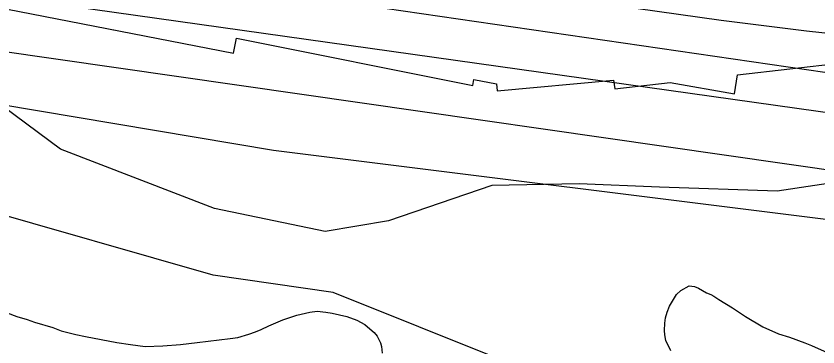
# Model space of a CAD drawing. Extents: x 3281947 to 3319794, y 715894 to 741249.
# Drawn here: x 3298618.1 to 3299087.2, y 727373.4 to 727566.6 of the extents above; entities that cross this region are included whole.
import ezdxf

# ---------------------------------------------------------------- set-up
doc = ezdxf.new("R2010")
doc.units = 0
for name, color, linetype in [('V-ROAD-CNTR', 7, 'Continuous'), ('V-RRAP-RVMT', 7, 'Continuous'), ('V-SITE-VEGE', 7, 'Continuous'), ('V-TOPO-DPTH', 7, 'Continuous'), ('V-TOPO-MAJR', 7, 'Continuous'), ('V-TOPO-MINR', 7, 'Continuous'), ('V-WETL-SWMP', 7, 'Continuous')]:
    doc.layers.add(name, color=color, linetype=linetype)

msp = doc.modelspace()

# ---------------------------------------------------------------- linework, layer by layer
at = {"layer": 'V-ROAD-CNTR'}
msp.add_lwpolyline([(3299107.31, 727470.94), (3299063.38, 727464.29), (3298994.49, 727466.7), (3298947.45, 727468.58), (3298896.35, 727467.7), (3298836.05, 727447.03), (3298798.89, 727440.8), (3298734.28, 727454.25), (3298644.03, 727488.91), (3298610.7, 727513.58), (3298541.45, 727553.09), (3298472.28, 727581.57), (3298420.91, 727594.24), (3298382.36, 727596.59), (3298349.24, 727593.7)], dxfattribs=at)
at = {"layer": 'V-RRAP-RVMT'}
msp.add_lwpolyline([(3298082.89, 727718.68), (3298211.87, 727679.63), (3298210.61, 727674.63), (3298340.3, 727638.42), (3298340.45, 727638.9), (3298470.34, 727608.52), (3298468.71, 727599.08), (3298605.05, 727573.17), (3298604.89, 727572.23), (3298745.38, 727544.9), (3298747.16, 727553.78), (3298885.22, 727526.14), (3298885.93, 727529.57), (3298899.08, 727527), (3298899.59, 727523.03), (3298967.61, 727529.2), (3298968.29, 727524.15), (3299000.78, 727527.85), (3299038.26, 727521.29), (3299040.2, 727532.34), (3299101.3, 727539.3)], dxfattribs=at)
at = {"layer": 'V-SITE-VEGE'}
for points in [[(3299001.08, 727371.15), (3298998.17, 727377.12), (3298997.6, 727380.5), (3298997.43, 727383.08), (3298997.66, 727387.24), (3298998.09, 727390.41), (3298998.91, 727393.77), (3299000.33, 727397.13), (3299004.36, 727404.03), (3299006.96, 727406.39), (3299011.93, 727409.12), (3299014.91, 727408.69), (3299017.27, 727407.68), (3299022.01, 727405.06), (3299024.58, 727404.05), (3299026.35, 727403.04), (3299029.11, 727401.04), (3299037.2, 727396.2), (3299044.88, 727391.18), (3299054.94, 727385.14), (3299064.02, 727381.09), (3299070.55, 727379.05), (3299079.44, 727375.8), (3299083.39, 727374.18), (3299094.25, 727369.32)], [(3298596.31, 727399.58), (3298618.64, 727391.24), (3298624.57, 727389.41), (3298628.91, 727387.78), (3298639.59, 727384.71), (3298644.53, 727382.89), (3298653.03, 727380.63), (3298658.77, 727379.39), (3298676.98, 727376.05), (3298685.1, 727374.79), (3298693.62, 727373.72), (3298703.93, 727374.02), (3298714.24, 727374.72), (3298723.97, 727376.02), (3298743.42, 727378.23), (3298747.79, 727378.98), (3298754.35, 727380.9), (3298758.12, 727382.26), (3298761.51, 727383.61), (3298765.89, 727385.76), (3298774.25, 727389.25), (3298782.4, 727391.95), (3298789.95, 727393.67), (3298794.31, 727394.22), (3298799.27, 727393.78), (3298803.03, 727393.15), (3298811.53, 727391.1)], [(3298811.53, 727391.1), (3298817.46, 727389.06), (3298822.2, 727386.44), (3298825.15, 727384.03), (3298827.51, 727381.83), (3298829.28, 727379.64), (3298831.22, 727375.85), (3298831.8, 727373.67), (3298832.36, 727369.69)]]:
    msp.add_lwpolyline(points, dxfattribs=at)
at = {"layer": 'V-TOPO-DPTH'}
msp.add_lwpolyline([(3297607.7, 727942.66), (3297690.33, 727912.02), (3297780.22, 727878.58), (3297870.06, 727845), (3297959.82, 727811.2), (3298049.53, 727777.27), (3298269.68, 727693.71), (3298278.04, 727690.53), (3298286.39, 727687.34), (3298294.74, 727684.14), (3298303.08, 727680.93), (3298311.47, 727677.85), (3298319.91, 727674.93), (3298328.43, 727672.27), (3298337.01, 727669.78), (3298340.52, 727668.81), (3298350.94, 727666.16), (3298361.41, 727663.76), (3298371.96, 727661.74), (3298382.56, 727659.97), (3298980.73, 727571.22), (3299030.57, 727564.28), (3299080.48, 727557.94), (3299130.5, 727552.49)], dxfattribs=at)
at = {"layer": 'V-TOPO-MAJR'}
msp.add_lwpolyline([(3298141.7, 727657.99), (3298165.78, 727649.41), (3298189.9, 727640.95), (3298214.08, 727632.67), (3298238.31, 727624.51), (3298272.92, 727612.99), (3298302.68, 727603.41), (3298332.56, 727594.23), (3298362.61, 727585.64), (3298392.79, 727577.45), (3299424.68, 727429.3)], dxfattribs=at)
at = {"layer": 'V-TOPO-MINR'}
for points in [[(3297607.7, 727942.66), (3297690.33, 727912.02), (3297780.22, 727878.58), (3297870.06, 727845), (3297959.82, 727811.2), (3298049.53, 727777.27), (3298269.68, 727693.71), (3298278.04, 727690.53), (3298286.39, 727687.34), (3298294.74, 727684.14), (3298303.08, 727680.93), (3298311.47, 727677.85), (3298319.91, 727674.93), (3298328.43, 727672.27), (3298337.01, 727669.78), (3298340.52, 727668.81), (3298350.94, 727666.16), (3298361.41, 727663.76), (3298371.96, 727661.74), (3298382.56, 727659.97), (3298980.73, 727571.22), (3299030.57, 727564.28), (3299080.48, 727557.94), (3299130.5, 727552.49)], [(3297443.56, 727921.64), (3297817.57, 727801.23), (3297862.11, 727786.64), (3297906.55, 727771.74), (3297950.83, 727756.38), (3297995.01, 727740.71), (3298039.14, 727724.93), (3298083.33, 727709.3), (3298127.6, 727693.89), (3298171.93, 727678.63), (3298311.9, 727630.85), (3298327.78, 727625.59), (3298343.72, 727620.55), (3298359.75, 727615.8), (3298375.85, 727611.26), (3299361.88, 727472.57)], [(3297582.16, 727917.5), (3297648.16, 727894.86), (3297714.07, 727871.93), (3297779.82, 727848.57), (3297845.46, 727824.92), (3297911.06, 727801.11), (3297976.68, 727777.37), (3298042.34, 727753.75), (3298108.02, 727730.19), (3298344.57, 727645.6), (3298348.83, 727644.12), (3298353.1, 727642.69), (3298357.4, 727641.34), (3298361.71, 727640.03), (3299209.17, 727516.66)], [(3297245.98, 727842.49), (3298272.09, 727580.27), (3298276.21, 727579.16), (3298280.3, 727577.97), (3298284.35, 727576.66), (3298288.38, 727575.27), (3298292.4, 727573.84), (3298296.43, 727572.44), (3298300.47, 727571.07), (3298304.51, 727569.73), (3298308.3, 727568.49), (3298314.26, 727566.6), (3298320.25, 727564.8), (3298326.27, 727563.11), (3298332.32, 727561.51), (3298768.78, 727488.25), (3299458.54, 727402.3)]]:
    msp.add_lwpolyline(points, dxfattribs=at)
at = {"layer": 'V-WETL-SWMP'}
msp.add_lwpolyline([(3300106.84, 727272.52), (3300036.08, 727154.48), (3299965.93, 727114.36), (3299935.87, 727184.56), (3299915.83, 727274.82), (3299895.79, 727345.02), (3299765.52, 727375.1), (3299635.25, 727334.99), (3299494.96, 727345.02), (3299304.57, 727355.05), (3299224.4, 727355.05), (3299054.05, 727365.08), (3298903.74, 727365.08), (3298803.54, 727405.19), (3298733.39, 727415.22), (3298593.1, 727455.33), (3298342.58, 727515.51), (3298162.21, 727515.5), (3298102.09, 727505.47), (3298062.01, 727475.39), (3297941.76, 727445.3), (3297831.53, 727435.28), (3297671.2, 727505.47), (3297540.93, 727555.62)], dxfattribs=at)

doc.saveas('drawing.dxf')
